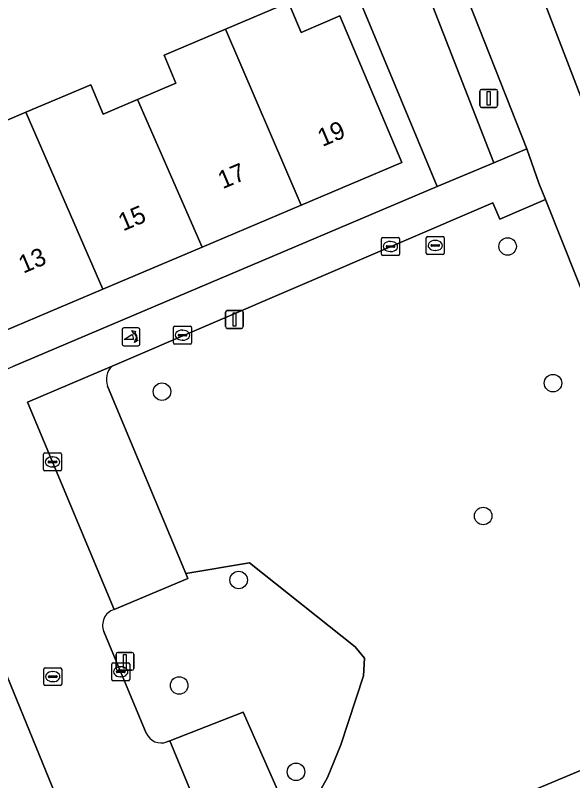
# Model space of a CAD drawing. Extents: x 157767 to 159172, y 387839 to 389425.
# Drawn here: x 158906.28 to 158937.4, y 388445.42 to 388488.15 of the extents above; entities that cross this region are included whole.
import ezdxf

# ---------------------------------------------------------------- set-up
doc = ezdxf.new("R2010")
doc.units = 0
for name, color, linetype in [('IMGEO_Berm_groen', 7, 'Continuous'), ('IMGEO_Boom', 7, 'Continuous'), ('IMGEO_Erf', 7, 'Continuous'), ('IMGEO_Fietspad_gesloten', 7, 'Continuous'), ('IMGEO_Fietspad_open', 7, 'Continuous'), ('IMGEO_Groenvoorziening', 7, 'Continuous'), ('IMGEO_Kolk', 7, 'Continuous'), ('IMGEO_Lichtmast', 7, 'Continuous'), ('IMGEO_Pand', 7, 'Continuous'), ('IMGEO_Pand_nummerreeks', 7, 'Continuous'), ('IMGEO_Parkeervlak_open', 7, 'Continuous'), ('IMGEO_Poller', 7, 'Continuous'), ('IMGEO_Rioolput', 7, 'Continuous'), ('IMGEO_Voetpad_open', 7, 'Continuous')]:
    doc.layers.add(name, color=color, linetype=linetype)

msp = doc.modelspace()

# ---------------------------------------------------------------- linework, layer by layer
at = {"layer": 'IMGEO_Berm_groen'}
msp.add_lwpolyline([(158927.231, 388500), (158926.929, 388500.765), (158925.166, 388500.016), (158932.992, 388479.926), (158934.834, 388480.707), (158931.586, 388488.949)], close=True, dxfattribs=at)
at = {"layer": 'IMGEO_Boom'}
for centre in [(158933.763, 388475.25), (158936.302, 388467.619), (158914.467, 388467.145), (158932.402, 388460.201), (158918.749, 388456.625), (158915.426, 388450.741), (158921.95, 388445.918)]:
    msp.add_circle(centre, 0.489, dxfattribs=at)
at = {"layer": 'IMGEO_Erf'}
msp.add_lwpolyline([(158898.044, 388488.509), (158898.944, 388486.364), (158896.664, 388485.407), (158896.745, 388485.214), (158892.481, 388483.424), (158893.109, 388481.929), (158886.087, 388478.981), (158884.453, 388482.872), (158883.151, 388482.312), (158883.12, 388482.376), (158860.503, 388473.046), (158874.609, 388440.274), (158903.16, 388452.266), (158904.198, 388455.161), (158899.683, 388465.814), (158906.133, 388468.547), (158929.837, 388478.59), (158921.625, 388498.346)], dxfattribs=at)
msp.add_lwpolyline([(158895.817, 388478.123), (158899.394, 388479.638), (158900.102, 388477.965), (158902.049, 388478.79), (158904.185, 388479.695), (158903.497, 388481.32), (158906.859, 388482.744), (158910.486, 388484.28), (158911.18, 388482.643), (158913.106, 388483.459), (158915.246, 388484.366), (158914.583, 388485.931), (158916.923, 388486.922), (158918.006, 388487.381), (158921.526, 388488.872), (158922.234, 388487.202), (158924.403, 388488.121), (158927.867, 388479.944), (158922.238, 388477.559), (158916.703, 388475.214), (158911.172, 388472.871), (158905.64, 388470.528), (158900.039, 388468.155), (158898.089, 388472.76)], close=True, dxfattribs=at)
at = {"layer": 'IMGEO_Fietspad_gesloten'}
msp.add_lwpolyline([(158931.586, 388488.949), (158934.834, 388480.707), (158935.513, 388478.779), (158935.876, 388477.869), (158942.036, 388462.41), (158947.703, 388448.188), (158950.898, 388450.204), (158946.744, 388460.972), (158939.605, 388478.691), (158938.588, 388481.668), (158935.246, 388490.391)], dxfattribs=at)
at = {"layer": 'IMGEO_Fietspad_open'}
msp.add_lwpolyline([(158935.246, 388490.391), (158938.588, 388481.668)], dxfattribs=at)
at = {"layer": 'IMGEO_Groenvoorziening'}
for points in [[(158925.166, 388500.016), (158921.566, 388498.488), (158921.625, 388498.346), (158929.837, 388478.59), (158932.992, 388479.926)], [(158939.255, 388461.284), (158944.27, 388448.697), (158934.284, 388444.497), (158935.447, 388441.732), (158945.382, 388445.91), (158944.917, 388447.016), (158947.703, 388448.188), (158942.036, 388462.41)]]:
    msp.add_lwpolyline(points, close=True, dxfattribs=at)
for points in [[(158939.255, 388461.284), (158942.036, 388462.41), (158935.876, 388477.869), (158933.326, 388476.776), (158932.94, 388477.676), (158911.677, 388468.557)], [(158911.433, 388467.456), (158915.796, 388456.998), (158919.347, 388457.588), (158925.262, 388452.894), (158925.768, 388452.257), (158925.726, 388451.279), (158924.456, 388447.434), (158923.717, 388445.593), (158923.117, 388444.545), (158922.41, 388443.566), (158922.331, 388441.711), (158923.999, 388437.927)], [(158925.233, 388437.436), (158935.447, 388441.732), (158934.284, 388444.497), (158944.27, 388448.697), (158939.255, 388461.284)], [(158914.743, 388447.591), (158914.905, 388447.654), (158919.005, 388449.257), (158922.331, 388441.711), (158922.41, 388443.566), (158923.117, 388444.545), (158923.717, 388445.593), (158924.456, 388447.434), (158925.726, 388451.279), (158925.768, 388452.257), (158925.262, 388452.894), (158919.347, 388457.588), (158915.796, 388456.998), (158915.916, 388456.71), (158911.79, 388454.986)], [(158911.224, 388453.76), (158913.592, 388448.08)]]:
    msp.add_lwpolyline(points, dxfattribs=at)
for centre, radius, start, end in [((158912.339, 388467.833), 0.981, 132.4257, 202.5828), ((158912.067, 388454.114), 0.915, 107.6552, 202.7827), ((158914.418, 388448.425), 0.895, 202.6507, 291.3131)]:
    msp.add_arc(centre, radius, start, end, dxfattribs=at)
at = {"layer": 'IMGEO_Kolk'}
for p, q in [((158926.722, 388474.82), (158926.722, 388475.672)), ((158926.797, 388475.746), (158927.649, 388475.746)), ((158927.21, 388475.526), (158927.235, 388475.526)), ((158927.723, 388475.672), (158927.723, 388474.82)), ((158926.981, 388475.24), (158926.981, 388475.252)), ((158927.419, 388475.203), (158927.021, 388475.203)), ((158927.024, 388475.289), (158927.422, 388475.289)), ((158927.465, 388475.252), (158927.465, 388475.24)), ((158927.649, 388474.746), (158926.797, 388474.746)), ((158927.233, 388474.966), (158927.208, 388474.966)), ((158915.186, 388470.796), (158916.038, 388470.796)), ((158915.111, 388469.87), (158915.111, 388470.722)), ((158915.599, 388470.576), (158915.624, 388470.576)), ((158916.112, 388470.722), (158916.112, 388469.87)), ((158915.37, 388470.29), (158915.37, 388470.302)), ((158915.808, 388470.253), (158915.41, 388470.253)), ((158915.413, 388470.339), (158915.811, 388470.339)), ((158915.622, 388470.016), (158915.597, 388470.016)), ((158915.854, 388470.302), (158915.854, 388470.29)), ((158916.038, 388469.796), (158915.186, 388469.796)), ((158907.854, 388462.793), (158907.854, 388463.645)), ((158907.929, 388463.719), (158908.781, 388463.719)), ((158908.855, 388463.645), (158908.855, 388462.793)), ((158908.113, 388463.213), (158908.113, 388463.225)), ((158908.551, 388463.176), (158908.153, 388463.176)), ((158908.156, 388463.262), (158908.554, 388463.262)), ((158908.342, 388463.499), (158908.367, 388463.499)), ((158908.597, 388463.225), (158908.597, 388463.213)), ((158908.781, 388462.719), (158907.929, 388462.719)), ((158908.365, 388462.939), (158908.34, 388462.939)), ((158911.738, 388452.004), (158912.59, 388452.004)), ((158911.663, 388451.078), (158911.663, 388451.93)), ((158912.151, 388451.784), (158912.176, 388451.784)), ((158912.664, 388451.93), (158912.664, 388451.078)), ((158911.922, 388451.498), (158911.922, 388451.51)), ((158912.36, 388451.461), (158911.962, 388451.461)), ((158911.965, 388451.547), (158912.363, 388451.547)), ((158912.174, 388451.224), (158912.149, 388451.224)), ((158912.406, 388451.51), (158912.406, 388451.498)), ((158912.59, 388451.004), (158911.738, 388451.004))]:
    msp.add_line(p, q, dxfattribs=at)
for points in [[(158926.722, 388474.82), (158926.722, 388475.672)], [(158926.797, 388475.746), (158927.649, 388475.746)], [(158927.723, 388475.672), (158927.723, 388474.82)], [(158927.649, 388474.746), (158926.797, 388474.746)], [(158915.186, 388470.796), (158916.038, 388470.796)], [(158915.111, 388469.87), (158915.111, 388470.722)], [(158916.112, 388470.722), (158916.112, 388469.87)], [(158916.038, 388469.796), (158915.186, 388469.796)], [(158907.854, 388462.793), (158907.854, 388463.645)], [(158907.929, 388463.719), (158908.781, 388463.719)], [(158908.855, 388463.645), (158908.855, 388462.793)], [(158908.781, 388462.719), (158907.929, 388462.719)], [(158911.738, 388452.004), (158912.59, 388452.004)], [(158911.663, 388451.078), (158911.663, 388451.93)], [(158912.664, 388451.93), (158912.664, 388451.078)], [(158912.59, 388451.004), (158911.738, 388451.004)]]:
    msp.add_lwpolyline(points, dxfattribs=at)
for centre, radius, start, end in [((158926.799, 388475.67), 0.0765, 91.552, 178.448), ((158926.799, 388475.67), 0.0765, 91.552, 178.448), ((158927.647, 388475.67), 0.0765, 1.552, 88.448), ((158927.647, 388475.67), 0.0765, 1.552, 88.448), ((158927.021, 388475.249), 0.0403, 85.8775, 175.7526), ((158927.018, 388475.239), 0.0366, 178.938, 274.7102), ((158927.422, 388475.246), 0.043, 264.8664, 352.4533), ((158927.426, 388475.251), 0.0386, 1.7309, 96.639), ((158926.799, 388474.822), 0.0765, 181.552, 268.448), ((158926.799, 388474.822), 0.0765, 181.552, 268.448), ((158927.647, 388474.822), 0.0765, 271.552, 358.448), ((158927.647, 388474.822), 0.0765, 271.552, 358.448), ((158915.188, 388470.72), 0.0765, 91.552, 178.448), ((158915.188, 388470.72), 0.0765, 91.552, 178.448), ((158916.036, 388470.72), 0.0765, 1.552, 88.448), ((158916.036, 388470.72), 0.0765, 1.552, 88.448), ((158915.41, 388470.299), 0.0403, 85.8775, 175.7526), ((158915.407, 388470.289), 0.0366, 178.938, 274.7102), ((158915.811, 388470.296), 0.043, 264.8664, 352.4533), ((158915.815, 388470.301), 0.0386, 1.7309, 96.639), ((158915.188, 388469.872), 0.0765, 181.552, 268.448), ((158915.188, 388469.872), 0.0765, 181.552, 268.448), ((158916.036, 388469.872), 0.0765, 271.552, 358.448), ((158916.036, 388469.872), 0.0765, 271.552, 358.448), ((158907.931, 388463.643), 0.0765, 91.552, 178.448), ((158907.931, 388463.643), 0.0765, 91.552, 178.448), ((158908.779, 388463.643), 0.0765, 1.552, 88.448), ((158908.779, 388463.643), 0.0765, 1.552, 88.448), ((158908.153, 388463.222), 0.0403, 85.8775, 175.7526), ((158908.15, 388463.212), 0.0366, 178.938, 274.7102), ((158908.554, 388463.219), 0.043, 264.8664, 352.4533), ((158908.558, 388463.224), 0.0386, 1.7309, 96.639), ((158907.931, 388462.795), 0.0765, 181.552, 268.448), ((158907.931, 388462.795), 0.0765, 181.552, 268.448), ((158908.779, 388462.795), 0.0765, 271.552, 358.448), ((158908.779, 388462.795), 0.0765, 271.552, 358.448), ((158911.74, 388451.928), 0.0765, 91.552, 178.448), ((158911.74, 388451.928), 0.0765, 91.552, 178.448), ((158912.588, 388451.928), 0.0765, 1.552, 88.448), ((158912.588, 388451.928), 0.0765, 1.552, 88.448), ((158911.962, 388451.507), 0.0403, 85.8775, 175.7526), ((158911.959, 388451.497), 0.0366, 178.938, 274.7102), ((158912.363, 388451.504), 0.043, 264.8664, 352.4533), ((158912.367, 388451.509), 0.0386, 1.7309, 96.639), ((158911.74, 388451.08), 0.0765, 181.552, 268.448), ((158911.74, 388451.08), 0.0765, 181.552, 268.448), ((158912.588, 388451.08), 0.0765, 271.552, 358.448), ((158912.588, 388451.08), 0.0765, 271.552, 358.448)]:
    msp.add_arc(centre, radius, start, end, dxfattribs=at)
for centre, major_axis, ratio, start_param, end_param in [((158927.209, 388475.246), (-0.387, 0.002), 0.722429, 4.712389, 7.853982), ((158927.234, 388475.246), (-0.39, 0.002), 0.717154, 1.570796, 4.712389), ((158915.598, 388470.296), (-0.387, 0.002), 0.722429, 4.712389, 7.853982), ((158915.623, 388470.296), (-0.39, 0.002), 0.717154, 1.570796, 4.712389), ((158908.341, 388463.219), (-0.387, 0.002), 0.722429, 4.712389, 7.853982), ((158908.366, 388463.219), (-0.39, 0.002), 0.717154, 1.570796, 4.712389), ((158912.15, 388451.504), (-0.387, 0.002), 0.722429, 4.712389, 7.853982), ((158912.175, 388451.504), (-0.39, 0.002), 0.717154, 1.570796, 4.712389)]:
    msp.add_ellipse(centre, major_axis=major_axis, ratio=ratio, start_param=start_param, end_param=end_param, dxfattribs=at)
at = {"layer": 'IMGEO_Lichtmast'}
for p, q in [((158932.212, 388483.115), (158932.212, 388483.915)), ((158932.212, 388483.915), (158932.212, 388483.115)), ((158932.312, 388484.015), (158933.102, 388484.015)), ((158933.102, 388484.015), (158932.312, 388484.015)), ((158933.202, 388483.915), (158933.202, 388483.115)), ((158933.202, 388483.115), (158933.202, 388483.915)), ((158933.102, 388483.015), (158932.312, 388483.015)), ((158932.312, 388483.015), (158933.102, 388483.015)), ((158918.114, 388471.671), (158918.904, 388471.671)), ((158918.904, 388471.671), (158918.114, 388471.671)), ((158918.014, 388470.771), (158918.014, 388471.571)), ((158918.014, 388471.571), (158918.014, 388470.771)), ((158919.004, 388471.571), (158919.004, 388470.771)), ((158919.004, 388470.771), (158919.004, 388471.571)), ((158918.904, 388470.671), (158918.114, 388470.671)), ((158918.114, 388470.671), (158918.904, 388470.671)), ((158911.902, 388451.685), (158911.902, 388452.485)), ((158911.902, 388452.485), (158911.902, 388451.685)), ((158912.002, 388452.585), (158912.792, 388452.585)), ((158912.792, 388452.585), (158912.002, 388452.585)), ((158912.892, 388452.485), (158912.892, 388451.685)), ((158912.892, 388451.685), (158912.892, 388452.485)), ((158912.792, 388451.585), (158912.002, 388451.585)), ((158912.002, 388451.585), (158912.792, 388451.585))]:
    msp.add_line(p, q, dxfattribs=at)
for points in [[(158932.632, 388483.89), (158932.782, 388483.89), (158932.782, 388483.14), (158932.632, 388483.14), (158932.632, 388483.89)], [(158918.434, 388471.546), (158918.584, 388471.546), (158918.584, 388470.796), (158918.434, 388470.796), (158918.434, 388471.546)], [(158912.322, 388452.46), (158912.472, 388452.46), (158912.472, 388451.71), (158912.322, 388451.71), (158912.322, 388452.46)]]:
    msp.add_lwpolyline(points, dxfattribs=at)
for centre, start, end in [((158932.312, 388483.915), 90, 180), ((158932.312, 388483.915), 90, 180), ((158933.102, 388483.915), 0, 90), ((158933.102, 388483.915), 360, 90), ((158932.312, 388483.115), 180, 270), ((158932.312, 388483.115), 180, 270), ((158933.102, 388483.115), 270, 0), ((158933.102, 388483.115), 270, 0), ((158918.114, 388471.571), 90, 180), ((158918.114, 388471.571), 90, 180), ((158918.904, 388471.571), 0, 90), ((158918.904, 388471.571), 360, 90), ((158918.114, 388470.771), 180, 270), ((158918.114, 388470.771), 180, 270), ((158918.904, 388470.771), 270, 0), ((158918.904, 388470.771), 270, 0), ((158912.002, 388452.485), 90, 180), ((158912.002, 388452.485), 90, 180), ((158912.792, 388452.485), 0, 90), ((158912.792, 388452.485), 360, 90), ((158912.002, 388451.685), 180, 270), ((158912.002, 388451.685), 180, 270), ((158912.792, 388451.685), 270, 0), ((158912.792, 388451.685), 270, 0)]:
    msp.add_arc(centre, 0.1, start, end, dxfattribs=at)
at = {"layer": 'IMGEO_Pand'}
for points in [[(158918.006, 388487.381), (158922.238, 388477.559), (158927.867, 388479.944), (158924.403, 388488.121), (158922.234, 388487.202), (158921.526, 388488.872)], [(158918.006, 388487.381), (158916.923, 388486.922), (158914.583, 388485.931), (158915.246, 388484.366), (158913.106, 388483.459), (158916.703, 388475.214), (158922.238, 388477.559)], [(158906.859, 388482.744), (158911.172, 388472.871), (158916.703, 388475.214), (158913.106, 388483.459), (158911.18, 388482.643), (158910.486, 388484.28)], [(158905.64, 388470.528), (158911.172, 388472.871), (158906.859, 388482.744), (158903.497, 388481.32), (158904.185, 388479.695), (158902.049, 388478.79)]]:
    msp.add_lwpolyline(points, close=True, dxfattribs=at)
at = {"layer": 'IMGEO_Parkeervlak_open'}
for points in [[(158911.677, 388468.557), (158906.961, 388466.563), (158911.79, 388454.986), (158915.916, 388456.71), (158915.796, 388456.998), (158911.433, 388467.456)], [(158923.999, 388437.927), (158922.331, 388441.711), (158919.005, 388449.257), (158914.905, 388447.654), (158920.065, 388435.202), (158925.233, 388437.436)]]:
    msp.add_lwpolyline(points, dxfattribs=at)
msp.add_arc((158912.339, 388467.833), 0.981, 132.4257, 202.5828, dxfattribs=at)
at = {"layer": 'IMGEO_Poller'}
for p, q in [((158912.24, 388470.608), (158912.24, 388469.801)), ((158912.24, 388470.608), (158912.24, 388469.801)), ((158913.142, 388470.703), (158912.334, 388470.703)), ((158913.142, 388470.703), (158912.334, 388470.703)), ((158913.236, 388469.801), (158913.236, 388470.608)), ((158913.236, 388469.801), (158913.236, 388470.608)), ((158912.334, 388469.706), (158913.142, 388469.706)), ((158912.334, 388469.706), (158913.142, 388469.706))]:
    msp.add_line(p, q, dxfattribs=at)
for points in [[(158912.919, 388470.432), (158912.907, 388470.359), (158912.782, 388470.564)], [(158912.782, 388470.564), (158913.013, 388470.498), (158912.942, 388470.466)], [(158912.875, 388470.059), (158912.362, 388470.059), (158912.792, 388470.334)], [(158912.935, 388469.887), (158913.001, 388470.118), (158913.031, 388470.05)], [(158913.067, 388470.023), (158913.139, 388470.012), (158912.935, 388469.887)]]:
    msp.add_lwpolyline(points, dxfattribs=at)
for centre, radius, start, end in [((158912.334, 388470.608), 0.0946, 90, 180), ((158912.334, 388470.608), 0.0946, 90, 180), ((158912.561, 388470.119), 0.476, 351.7527, 41.1691), ((158912.561, 388470.119), 0.516, 349.3569, 42.2912), ((158913.142, 388470.608), 0.0946, 0, 90), ((158913.142, 388470.608), 0.0946, 0, 90), ((158912.547, 388470.109), 0.332, 351.3247, 42.4854), ((158912.334, 388469.801), 0.0946, 180, 270), ((158912.334, 388469.801), 0.0946, 180, 270), ((158913.142, 388469.801), 0.0946, 270, 0), ((158913.142, 388469.801), 0.0946, 270, 0)]:
    msp.add_arc(centre, radius, start, end, dxfattribs=at)
at = {"layer": 'IMGEO_Rioolput'}
for p, q in [((158929.225, 388474.877), (158929.225, 388475.729)), ((158929.3, 388475.803), (158930.152, 388475.803)), ((158929.713, 388475.583), (158929.738, 388475.583)), ((158930.226, 388475.729), (158930.226, 388474.877)), ((158929.484, 388475.297), (158929.484, 388475.309)), ((158929.922, 388475.26), (158929.524, 388475.26)), ((158929.527, 388475.346), (158929.925, 388475.346)), ((158929.968, 388475.309), (158929.968, 388475.297)), ((158930.152, 388474.803), (158929.3, 388474.803)), ((158929.736, 388475.023), (158929.711, 388475.023)), ((158907.867, 388450.806), (158907.867, 388451.658)), ((158907.942, 388451.732), (158908.794, 388451.732)), ((158908.868, 388451.658), (158908.868, 388450.806)), ((158908.126, 388451.226), (158908.126, 388451.238)), ((158908.564, 388451.189), (158908.166, 388451.189)), ((158908.169, 388451.275), (158908.567, 388451.275)), ((158908.355, 388451.512), (158908.38, 388451.512)), ((158908.61, 388451.238), (158908.61, 388451.226)), ((158908.794, 388450.732), (158907.942, 388450.732)), ((158908.378, 388450.952), (158908.353, 388450.952))]:
    msp.add_line(p, q, dxfattribs=at)
for points in [[(158929.225, 388474.877), (158929.225, 388475.729)], [(158929.3, 388475.803), (158930.152, 388475.803)], [(158930.226, 388475.729), (158930.226, 388474.877)], [(158930.152, 388474.803), (158929.3, 388474.803)], [(158907.867, 388450.806), (158907.867, 388451.658)], [(158907.942, 388451.732), (158908.794, 388451.732)], [(158908.868, 388451.658), (158908.868, 388450.806)], [(158908.794, 388450.732), (158907.942, 388450.732)]]:
    msp.add_lwpolyline(points, dxfattribs=at)
for centre, radius, start, end in [((158929.302, 388475.727), 0.0765, 91.552, 178.448), ((158929.302, 388475.727), 0.0765, 91.552, 178.448), ((158930.15, 388475.727), 0.0765, 1.552, 88.448), ((158930.15, 388475.727), 0.0765, 1.552, 88.448), ((158929.524, 388475.306), 0.0403, 85.8775, 175.7526), ((158929.521, 388475.296), 0.0366, 178.938, 274.7102), ((158929.925, 388475.303), 0.043, 264.8664, 352.4533), ((158929.929, 388475.308), 0.0386, 1.7309, 96.639), ((158929.302, 388474.879), 0.0765, 181.552, 268.448), ((158929.302, 388474.879), 0.0765, 181.552, 268.448), ((158930.15, 388474.879), 0.0765, 271.552, 358.448), ((158930.15, 388474.879), 0.0765, 271.552, 358.448), ((158907.944, 388451.656), 0.0765, 91.552, 178.448), ((158907.944, 388451.656), 0.0765, 91.552, 178.448), ((158908.792, 388451.656), 0.0765, 1.552, 88.448), ((158908.792, 388451.656), 0.0765, 1.552, 88.448), ((158908.166, 388451.235), 0.0403, 85.8775, 175.7526), ((158908.163, 388451.225), 0.0366, 178.938, 274.7102), ((158908.567, 388451.232), 0.043, 264.8664, 352.4533), ((158908.571, 388451.237), 0.0386, 1.7309, 96.639), ((158907.944, 388450.808), 0.0765, 181.552, 268.448), ((158907.944, 388450.808), 0.0765, 181.552, 268.448), ((158908.792, 388450.808), 0.0765, 271.552, 358.448), ((158908.792, 388450.808), 0.0765, 271.552, 358.448)]:
    msp.add_arc(centre, radius, start, end, dxfattribs=at)
for centre, major_axis, ratio, start_param, end_param in [((158929.712, 388475.303), (-0.387, 0.002), 0.722429, 4.712389, 7.853982), ((158929.737, 388475.303), (-0.39, 0.002), 0.717154, 1.570796, 4.712389), ((158908.354, 388451.232), (-0.387, 0.002), 0.722429, 4.712389, 7.853982), ((158908.379, 388451.232), (-0.39, 0.002), 0.717154, 1.570796, 4.712389)]:
    msp.add_ellipse(centre, major_axis=major_axis, ratio=ratio, start_param=start_param, end_param=end_param, dxfattribs=at)
at = {"layer": 'IMGEO_Voetpad_open'}
for points in [[(158911.79, 388454.986), (158906.961, 388466.563), (158911.677, 388468.557), (158932.94, 388477.676), (158933.326, 388476.776), (158935.876, 388477.869), (158935.513, 388478.779), (158934.834, 388480.707), (158932.992, 388479.926), (158929.837, 388478.59), (158906.133, 388468.547)], [(158904.198, 388455.161), (158909.047, 388443.375), (158914.423, 388430.54), (158920.872, 388433.254), (158944.578, 388443.23), (158947.066, 388444.277), (158948.91, 388445.053), (158948.147, 388447.073), (158945.382, 388445.91), (158935.447, 388441.732), (158925.233, 388437.436), (158920.065, 388435.202), (158914.905, 388447.654), (158914.743, 388447.591)], [(158913.592, 388448.08), (158911.224, 388453.76)]]:
    msp.add_lwpolyline(points, dxfattribs=at)
msp.add_lwpolyline([(158882.487, 388434.413), (158883.689, 388434.919), (158906.396, 388444.484), (158909.047, 388443.375), (158904.198, 388455.161), (158903.16, 388452.266), (158874.609, 388440.274), (158872.931, 388439.569), (158872.921, 388439.565), (158857.081, 388432.872), (158844.215, 388427.61), (158844.547, 388425.555), (158847.266, 388419.093), (158848.355, 388419.543), (158852.611, 388421.301), (158852.422, 388421.748)], close=True, dxfattribs=at)
for centre, radius, start, end in [((158912.067, 388454.114), 0.915, 107.6552, 202.7827), ((158914.418, 388448.425), 0.895, 202.6507, 291.3131)]:
    msp.add_arc(centre, radius, start, end, dxfattribs=at)

# ---------------------------------------------------------------- texts
at = {"layer": 'IMGEO_Pand_nummerreeks'}
for s, p in [('19', (158923.424, 388480.798)), ('17', (158917.858, 388478.441)), ('15', (158912.293, 388476.083)), ('13', (158906.727, 388473.725))]:
    msp.add_text(s, height=1, rotation=22.9594, dxfattribs=at).set_placement(p)

doc.saveas('drawing.dxf')
